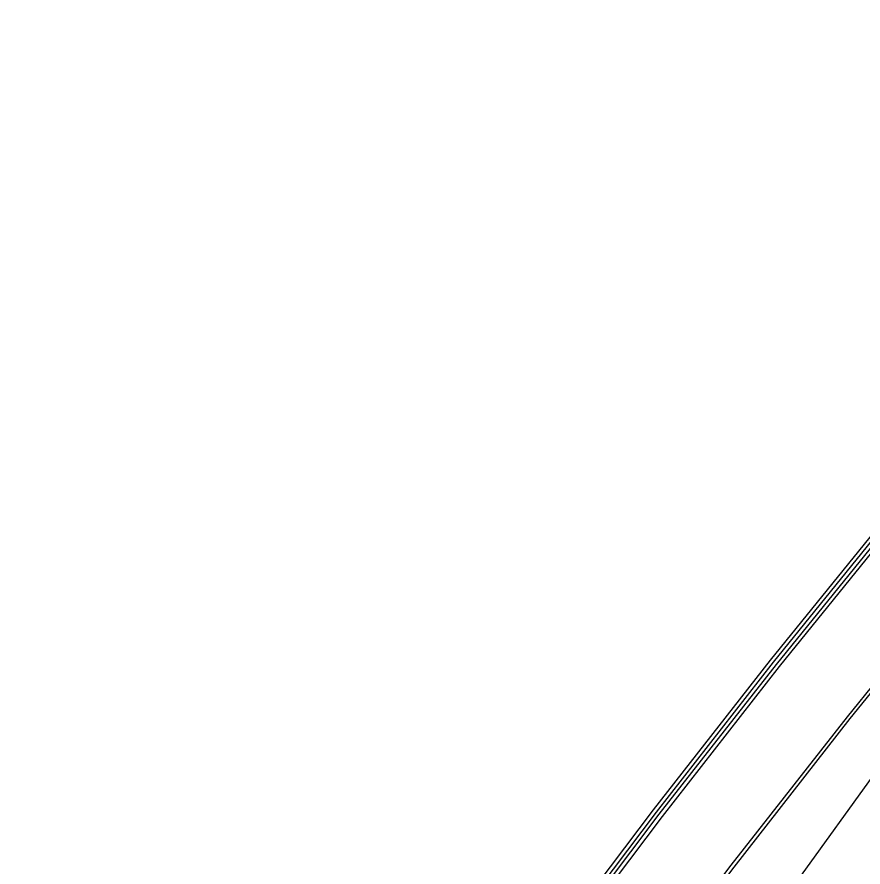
# Model space of a CAD drawing. Extents: x 1797478 to 1808916, y 246529 to 250952.
# Drawn here: x 1798125.8 to 1798241.3, y 250605.2 to 250721.2 of the extents above; entities that cross this region are included whole.
import ezdxf

# ---------------------------------------------------------------- set-up
doc = ezdxf.new("R2010")
doc.units = 0
for name, color, linetype in [('EDPV-LINE', 7, 'Continuous'), ('LIMT-CSLINE', 7, 'Continuous'), ('SHDR-UPAV', 7, 'Continuous')]:
    doc.layers.add(name, color=color, linetype=linetype)

msp = doc.modelspace()

# ---------------------------------------------------------------- linework, layer by layer
for points in [[(1798125.81, 250483.46), (1798138.83, 250505.99), (1798149.48, 250523.79), (1798152.39, 250528.21), (1798166.92, 250549.81), (1798181.82, 250571.14), (1798197.09, 250592.18), (1798212.72, 250612.94), (1798228.71, 250633.4), (1798245.05, 250653.57), (1798261.74, 250673.42), (1798278.76, 250692.97), (1798296.12, 250712.2), (1798308.49, 250725.5), (1798314.01, 250731.33), (1798315.03, 250732.4), (1798332.79, 250750.7), (1798351.9, 250769.69), (1798371.7, 250787.96), (1798392.32, 250805.28), (1798413.6, 250821.78), (1798435.5, 250837.42)], [(1798126.24, 250483.22), (1798139.26, 250505.74), (1798149.9, 250523.53), (1798152.81, 250527.95), (1798167.33, 250549.54), (1798182.23, 250570.86), (1798197.5, 250591.9), (1798213.13, 250612.65), (1798229.11, 250633.11), (1798245.45, 250653.27), (1798262.13, 250673.12), (1798279.15, 250692.66), (1798296.5, 250711.88), (1798308.87, 250725.18), (1798314.38, 250731.01), (1798315.4, 250732.07), (1798333.15, 250750.36), (1798352.25, 250769.33), (1798372.03, 250787.6), (1798392.64, 250804.9), (1798413.9, 250821.38), (1798435.78, 250837.02)], [(1798126.67, 250482.97), (1798139.68, 250505.49), (1798150.32, 250523.28), (1798153.23, 250527.7), (1798167.75, 250549.28), (1798182.64, 250570.59), (1798197.9, 250591.62), (1798213.52, 250612.37), (1798229.51, 250632.82), (1798245.84, 250652.97), (1798262.51, 250672.81), (1798279.53, 250692.35), (1798296.87, 250711.57), (1798309.24, 250724.86), (1798314.75, 250730.68), (1798315.76, 250731.74), (1798333.5, 250750.02), (1798352.59, 250768.98), (1798372.35, 250787.23), (1798392.95, 250804.52), (1798414.2, 250820.99), (1798436.07, 250836.62)], [(1798137.15, 250477.03), (1798150.06, 250499.38), (1798160.62, 250517.02), (1798163.5, 250521.41), (1798177.91, 250542.82), (1798192.7, 250563.96), (1798207.84, 250584.82), (1798223.35, 250605.4), (1798239.21, 250625.68), (1798255.42, 250645.67), (1798271.97, 250665.36), (1798288.86, 250684.73), (1798306.08, 250703.79), (1798318.35, 250716.97), (1798323.77, 250722.7), (1798324.77, 250723.74), (1798342.2, 250741.69), (1798360.96, 250760.32), (1798380.38, 250778.25), (1798400.62, 250795.23), (1798421.5, 250811.41), (1798442.99, 250826.75)], [(1798137.55, 250476.81), (1798150.46, 250499.14), (1798161.01, 250516.78), (1798163.9, 250521.17), (1798178.3, 250542.57), (1798193.08, 250563.71), (1798208.23, 250584.56), (1798223.73, 250605.13), (1798239.59, 250625.41), (1798255.79, 250645.39), (1798272.34, 250665.07), (1798289.22, 250684.44), (1798306.43, 250703.49), (1798318.7, 250716.67), (1798324.12, 250722.39), (1798325.11, 250723.43), (1798342.54, 250741.37), (1798361.28, 250759.99), (1798380.69, 250777.9), (1798400.92, 250794.88), (1798421.78, 250811.04), (1798443.25, 250826.38)], [(1798137.55, 250476.81), (1798150.46, 250499.14), (1798161.01, 250516.78), (1798163.9, 250521.17), (1798178.3, 250542.57), (1798193.08, 250563.71), (1798208.23, 250584.56), (1798223.73, 250605.13), (1798239.59, 250625.41), (1798255.79, 250645.39), (1798272.34, 250665.07), (1798289.22, 250684.44), (1798306.43, 250703.49), (1798318.7, 250716.67), (1798324.12, 250722.39), (1798325.11, 250723.43), (1798342.54, 250741.37), (1798361.28, 250759.99), (1798380.69, 250777.9), (1798400.92, 250794.88), (1798421.78, 250811.04), (1798443.25, 250826.38)], [(1798148, 250470.89), (1798160.8, 250493.05), (1798171.27, 250510.55), (1798173.98, 250514.99), (1798187.52, 250536.71), (1798201.44, 250558.2), (1798215.71, 250579.44), (1798230.34, 250600.44), (1798245.32, 250621.2), (1798260.65, 250641.69), (1798276.32, 250661.93), (1798292.34, 250681.89), (1798308.69, 250701.59), (1798320.35, 250715.24), (1798325.51, 250721.16)]]:
    msp.add_lwpolyline(points)
at = {"layer": 'EDPV-LINE'}
msp.add_lwpolyline([(1798137.55, 250476.81), (1798150.46, 250499.14), (1798161.01, 250516.78), (1798163.9, 250521.17), (1798178.3, 250542.57), (1798193.08, 250563.71), (1798208.23, 250584.56), (1798223.73, 250605.13), (1798239.59, 250625.41), (1798255.79, 250645.39), (1798272.34, 250665.07), (1798289.22, 250684.44), (1798306.43, 250703.49), (1798318.7, 250716.67), (1798324.12, 250722.39), (1798325.11, 250723.43), (1798342.54, 250741.37), (1798361.28, 250759.99), (1798380.69, 250777.9), (1798400.92, 250794.88), (1798421.78, 250811.04), (1798443.25, 250826.38)], dxfattribs=at)
msp.add_lwpolyline([(1798137.55, 250476.81), (1798150.46, 250499.14), (1798161.01, 250516.78), (1798163.9, 250521.17), (1798178.3, 250542.57), (1798193.08, 250563.71), (1798208.23, 250584.56), (1798223.73, 250605.13), (1798239.59, 250625.41), (1798255.79, 250645.39), (1798272.34, 250665.07), (1798289.22, 250684.44), (1798306.43, 250703.49), (1798318.7, 250716.67), (1798324.12, 250722.39), (1798325.11, 250723.43), (1798342.54, 250741.37), (1798361.28, 250759.99), (1798380.69, 250777.9), (1798400.92, 250794.88), (1798421.78, 250811.04), (1798443.25, 250826.38)], dxfattribs=at)
msp.add_lwpolyline([(1798137.55, 250476.81), (1798150.46, 250499.14), (1798161.01, 250516.78), (1798163.9, 250521.17), (1798178.3, 250542.57), (1798193.08, 250563.71), (1798208.23, 250584.56), (1798223.73, 250605.13), (1798239.59, 250625.41), (1798255.79, 250645.39), (1798272.34, 250665.07), (1798289.22, 250684.44), (1798306.43, 250703.49), (1798318.7, 250716.67), (1798324.12, 250722.39), (1798325.11, 250723.43), (1798342.54, 250741.37), (1798361.28, 250759.99), (1798380.69, 250777.9), (1798400.92, 250794.88), (1798421.78, 250811.04), (1798443.25, 250826.38)], dxfattribs=at)
msp.add_lwpolyline([(1798137.55, 250476.81), (1798150.46, 250499.14), (1798161.01, 250516.78), (1798163.9, 250521.17), (1798178.3, 250542.57), (1798193.08, 250563.71), (1798208.23, 250584.56), (1798223.73, 250605.13), (1798239.59, 250625.41), (1798255.79, 250645.39), (1798272.34, 250665.07), (1798289.22, 250684.44), (1798306.43, 250703.49), (1798318.7, 250716.67), (1798324.12, 250722.39), (1798325.11, 250723.43), (1798342.54, 250741.37), (1798361.28, 250759.99), (1798380.69, 250777.9), (1798400.92, 250794.88), (1798421.78, 250811.04), (1798443.25, 250826.38)], dxfattribs=at)
at = {"layer": 'LIMT-CSLINE'}
msp.add_lwpolyline([(1798125.81, 250483.46), (1798138.83, 250505.99), (1798149.48, 250523.79), (1798152.39, 250528.21), (1798166.92, 250549.81), (1798181.82, 250571.14), (1798197.09, 250592.18), (1798212.72, 250612.94), (1798228.71, 250633.4), (1798245.05, 250653.57), (1798261.74, 250673.42), (1798278.76, 250692.97), (1798296.12, 250712.2), (1798308.49, 250725.5), (1798314.01, 250731.33), (1798315.03, 250732.4), (1798332.79, 250750.7), (1798351.9, 250769.69), (1798371.7, 250787.96), (1798392.32, 250805.28), (1798413.6, 250821.78), (1798435.5, 250837.42)], dxfattribs=at)
at = {"layer": 'SHDR-UPAV'}
msp.add_lwpolyline([(1798127.11, 250482.72), (1798140.12, 250505.23), (1798150.76, 250523.01), (1798153.66, 250527.43), (1798168.18, 250549.01), (1798183.07, 250570.31), (1798198.32, 250591.34), (1798213.94, 250612.07), (1798229.92, 250632.52), (1798246.24, 250652.66), (1798262.91, 250672.5), (1798279.92, 250692.03), (1798297.26, 250711.24), (1798309.62, 250724.52), (1798315.13, 250730.34), (1798316.14, 250731.4), (1798333.87, 250749.66), (1798352.94, 250768.61), (1798372.69, 250786.85), (1798393.28, 250804.13), (1798414.51, 250820.59), (1798436.36, 250836.2)], dxfattribs=at)
msp.add_lwpolyline([(1798127.11, 250482.72), (1798140.12, 250505.23), (1798150.76, 250523.01), (1798153.66, 250527.43), (1798168.18, 250549.01), (1798183.07, 250570.31), (1798198.32, 250591.34), (1798213.94, 250612.07), (1798229.92, 250632.52), (1798246.24, 250652.66), (1798262.91, 250672.5), (1798279.92, 250692.03), (1798297.26, 250711.24), (1798309.62, 250724.52), (1798315.13, 250730.34), (1798316.14, 250731.4), (1798333.87, 250749.66), (1798352.94, 250768.61), (1798372.69, 250786.85), (1798393.28, 250804.13), (1798414.51, 250820.59), (1798436.36, 250836.2)], dxfattribs=at)

doc.saveas('drawing.dxf')
